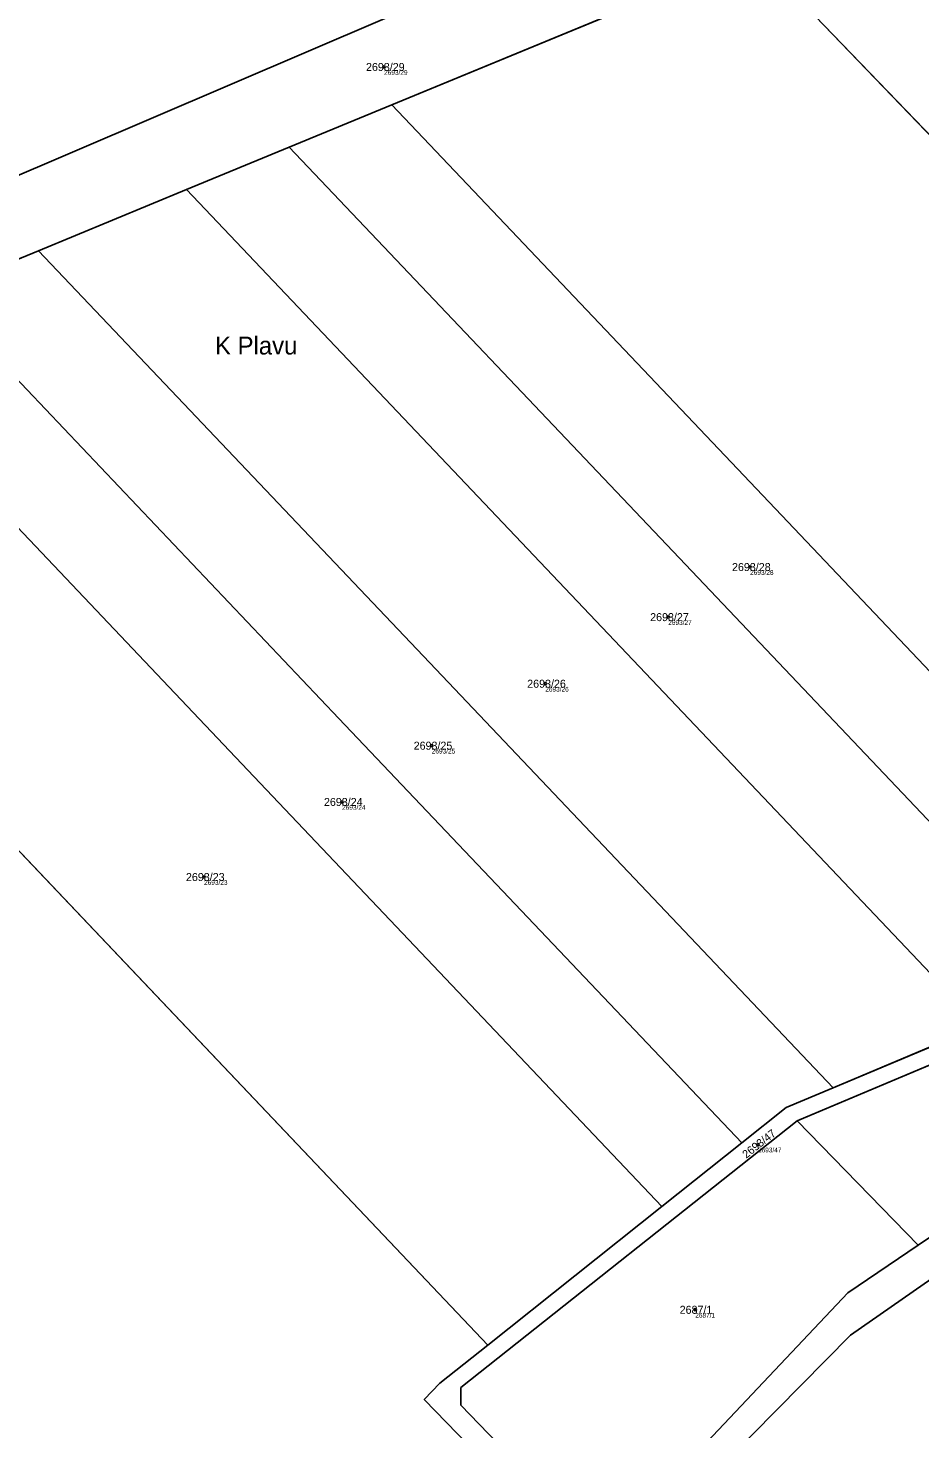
# Model space of a CAD drawing. Extents: x -761891 to -756141, y -1178507 to -1171885.
# Drawn here: x -757606 to -757416.5, y -1175018.6 to -1174721.1 of the extents above; entities that cross this region are included whole.
import ezdxf

# ---------------------------------------------------------------- set-up
doc = ezdxf.new("R2010")
doc.units = 0
for name, color, linetype in [('Definiční body', 7, 'Continuous'), ('Hranice parcel', 7, 'Continuous'), ('Parcelní čísla', 7, 'Continuous'), ('Polygon parcely', 7, 'Continuous'), ('Pop  PČ popisy', 7, 'Continuous')]:
    doc.layers.add(name, color=color, linetype=linetype)

msp = doc.modelspace()

# ---------------------------------------------------------------- linework, layer by layer
at = {"layer": 'Definiční body'}
for centre in [(-757530.35, -1174729.33), (-757452.59, -1174835.55), (-757469.98, -1174846.19), (-757496.1, -1174860.34), (-757520.22, -1174873.5), (-757539.28, -1174885.45), (-757568.6, -1174901.4), (-757450.91, -1174958.22), (-757464.24, -1174993.33)]:
    msp.add_circle(centre, 0.25, dxfattribs=at)
at = {"layer": 'Hranice parcel'}
for p, q in [((-757528.71, -1174737.37), (-757451.29, -1174705.42)), ((-757451.29, -1174705.42), (-757344.96, -1174816.05)), ((-757550.49, -1174746.36), (-757528.71, -1174737.37)), ((-757572.31, -1174755.37), (-757550.49, -1174746.36)), ((-757603.77, -1174768.35), (-757572.31, -1174755.37)), ((-757625.7, -1174777.4), (-757603.77, -1174768.35)), ((-757508.29, -1175000.81), (-757632.55, -1174869.91)), ((-757353.04, -1174915.51), (-757442.56, -1174953.17)), ((-757403.67, -1174933.01), (-757434.95, -1174946.17)), ((-757416.89, -1174979.63), (-757442.56, -1174953.17)), ((-757454.37, -1174957.88), (-757471.3, -1174971.36)), ((-757471.3, -1174971.36), (-757508.29, -1175000.81))]:
    msp.add_line(p, q, dxfattribs=at)
for points in [[(-757530.17, -1174719.02), (-757678.67, -1174782.52), (-757827.8, -1174846.29)], [(-757528.71, -1174737.37), (-757444.6, -1174825.97), (-757360.3, -1174914.77)], [(-757550.49, -1174746.36), (-757466.32, -1174835.02), (-757381.96, -1174923.88)], [(-757572.31, -1174755.37), (-757487.99, -1174844.19), (-757403.67, -1174933.01)], [(-757603.77, -1174768.35), (-757519.36, -1174857.26), (-757434.95, -1174946.17)], [(-757625.7, -1174777.4), (-757539.94, -1174867.74), (-757454.37, -1174957.88)], [(-757647.06, -1174786.21), (-757559.27, -1174878.69), (-757471.3, -1174971.36)], [(-757434.95, -1174946.17), (-757444.94, -1174950.38), (-757454.37, -1174957.88)], [(-757442.56, -1174953.17), (-757514.02, -1175009.84), (-757514.02, -1175013.58), (-757498.43, -1175029.75), (-757482, -1175042.87)], [(-757416.89, -1174979.63), (-757401.97, -1174969.54), (-757388.48, -1174961.92)], [(-757482, -1175042.87), (-757431.82, -1174989.73), (-757416.89, -1174979.63)], [(-757411.66, -1174985.03), (-757431.22, -1174998.75), (-757478.29, -1175046.34)], [(-757488.29, -1175049.9), (-757489.05, -1175046.15), (-757521.82, -1175012.38), (-757518.5, -1175008.93), (-757508.29, -1175000.81)]]:
    msp.add_lwpolyline(points, dxfattribs=at)
at = {"layer": 'Polygon parcely'}
for points in [[(-757289.48, -1174625.51), (-757288.83, -1174623.42), (-757287.99, -1174621.52), (-757291.35, -1174621.26), (-757331.41, -1174634.9), (-757426.45, -1174674.68), (-757438.65, -1174676.61), (-757530.17, -1174719.02), (-757678.67, -1174782.52), (-757827.8, -1174846.29), (-757825.79, -1174859.97), (-757693.73, -1174805.47), (-757647.06, -1174786.21), (-757625.7, -1174777.4), (-757603.77, -1174768.35), (-757572.31, -1174755.37), (-757550.49, -1174746.36), (-757528.71, -1174737.37), (-757451.29, -1174705.42), (-757416.09, -1174690.9), (-757295.79, -1174641.25), (-757292, -1174627.42)], [(-757722.64, -1174735.36), (-757836.93, -1174784.23), (-757827.8, -1174846.29), (-757678.67, -1174782.52), (-757530.17, -1174719.02), (-757540.63, -1174708.11), (-757558.42, -1174705.44), (-757587.97, -1174696.47), (-757608.35, -1174686.49)], [(-757344.96, -1174816.05), (-757329.67, -1174778.07), (-757416.09, -1174690.9), (-757451.29, -1174705.42)], [(-757354, -1174901.33), (-757347, -1174879.5), (-757342.83, -1174860.32), (-757342.83, -1174853.73), (-757345.8, -1174844.74), (-757347.56, -1174836.99), (-757347.66, -1174822.74), (-757344.96, -1174816.05), (-757451.29, -1174705.42), (-757528.71, -1174737.37), (-757444.6, -1174825.97), (-757360.3, -1174914.77), (-757357.21, -1174913.47), (-757353.38, -1174910.54)], [(-757466.32, -1174835.02), (-757381.96, -1174923.88), (-757360.3, -1174914.77), (-757444.6, -1174825.97), (-757528.71, -1174737.37), (-757550.49, -1174746.36)], [(-757487.99, -1174844.19), (-757403.67, -1174933.01), (-757381.96, -1174923.88), (-757466.32, -1174835.02), (-757550.49, -1174746.36), (-757572.31, -1174755.37)], [(-757519.36, -1174857.26), (-757434.95, -1174946.17), (-757403.67, -1174933.01), (-757487.99, -1174844.19), (-757572.31, -1174755.37), (-757603.77, -1174768.35)], [(-757539.94, -1174867.74), (-757454.37, -1174957.88), (-757444.94, -1174950.38), (-757434.95, -1174946.17), (-757519.36, -1174857.26), (-757603.77, -1174768.35), (-757625.7, -1174777.4)], [(-757559.27, -1174878.69), (-757471.3, -1174971.36), (-757454.37, -1174957.88), (-757539.94, -1174867.74), (-757625.7, -1174777.4), (-757647.06, -1174786.21)], [(-757639.39, -1174862.71), (-757632.55, -1174869.91), (-757508.29, -1175000.81), (-757471.3, -1174971.36), (-757559.27, -1174878.69), (-757647.06, -1174786.21), (-757693.73, -1174805.47), (-757646.26, -1174855.47)], [(-757712.56, -1174937.98), (-757792.78, -1175006.23), (-757733.71, -1175083.02), (-757720.33, -1175091.75), (-757708.86, -1175094.66), (-757640.28, -1175107.97), (-757545.15, -1175101.8), (-757534.92, -1175098.53), (-757488.29, -1175049.9), (-757489.05, -1175046.15), (-757521.82, -1175012.38), (-757518.5, -1175008.93), (-757508.29, -1175000.81), (-757632.55, -1174869.91)], [(-757353.04, -1174915.51), (-757353.38, -1174910.54), (-757357.21, -1174913.47), (-757360.3, -1174914.77), (-757381.96, -1174923.88), (-757403.67, -1174933.01), (-757434.95, -1174946.17), (-757444.94, -1174950.38), (-757454.37, -1174957.88), (-757471.3, -1174971.36), (-757508.29, -1175000.81), (-757518.5, -1175008.93), (-757521.82, -1175012.38), (-757489.05, -1175046.15), (-757488.29, -1175049.9), (-757482, -1175042.87), (-757498.43, -1175029.75), (-757514.02, -1175013.58), (-757514.02, -1175009.84), (-757442.56, -1174953.17)], [(-757350.44, -1174917.24), (-757353.04, -1174915.51), (-757442.56, -1174953.17), (-757416.89, -1174979.63), (-757401.97, -1174969.54), (-757388.48, -1174961.92), (-757379.49, -1174951.52), (-757374.39, -1174940.41), (-757368.24, -1174933.49), (-757352.71, -1174924.82), (-757351.64, -1174921.26)], [(-757514.02, -1175009.84), (-757514.02, -1175013.58), (-757498.43, -1175029.75), (-757482, -1175042.87), (-757431.82, -1174989.73), (-757416.89, -1174979.63), (-757442.56, -1174953.17)], [(-757534.92, -1175098.53), (-757539.19, -1175105.88), (-757568.16, -1175140.32), (-757573.69, -1175153.85), (-757568.34, -1175155.9), (-757562.14, -1175141.36), (-757530.12, -1175102.67), (-757484.77, -1175053.29), (-757478.29, -1175046.34), (-757431.22, -1174998.75), (-757411.66, -1174985.03), (-757397.52, -1174975.11), (-757384.31, -1174968.41), (-757388.48, -1174961.92), (-757401.97, -1174969.54), (-757416.89, -1174979.63), (-757431.82, -1174989.73), (-757482, -1175042.87), (-757488.29, -1175049.9)], [(-757388.33, -1175014.1), (-757386.98, -1175010.46), (-757411.66, -1174985.03), (-757431.22, -1174998.75), (-757478.29, -1175046.34), (-757477.57, -1175048.23), (-757441.56, -1175084.13), (-757433.84, -1175088.37), (-757419.22, -1175058.93), (-757398.37, -1175024.37)]]:
    msp.add_lwpolyline(points, close=True, dxfattribs=at)

# ---------------------------------------------------------------- texts
at = {"layer": 'Definiční body'}
for s, p in [('2693/29', (-757530.35, -1174730.99)), ('2693/28', (-757452.59, -1174837.21)), ('2693/27', (-757469.98, -1174847.85)), ('2693/26', (-757496.1, -1174862)), ('2693/25', (-757520.22, -1174875.16)), ('2693/24', (-757539.28, -1174887.11)), ('2693/23', (-757568.6, -1174903.06)), ('2693/47', (-757450.91, -1174959.88)), ('2687/1', (-757464.24, -1174994.99))]:
    msp.add_text(s, height=1, dxfattribs=at).set_placement(p)
at = {"layer": 'Parcelní čísla'}
for s, p in [('2693/29', (-757534.19, -1174730.18)), ('2693/28', (-757456.43, -1174836.4)), ('2693/27', (-757473.82, -1174847.04)), ('2693/26', (-757499.94, -1174861.19)), ('2693/25', (-757524.06, -1174874.35)), ('2693/24', (-757543.12, -1174886.3)), ('2693/23', (-757572.44, -1174902.25)), ('2687/1', (-757467.55, -1174994.18))]:
    msp.add_text(s, height=1.7, dxfattribs=at).set_placement(p)
msp.add_text('2693/47', height=1.7, rotation=38, dxfattribs=at).set_placement((-757453.41, -1174961.25))
at = {"layer": 'Pop  PČ popisy'}
msp.add_text('K Plavu', height=3.8, dxfattribs=at).set_placement((-757566.27, -1174790.4))

doc.saveas('drawing.dxf')
